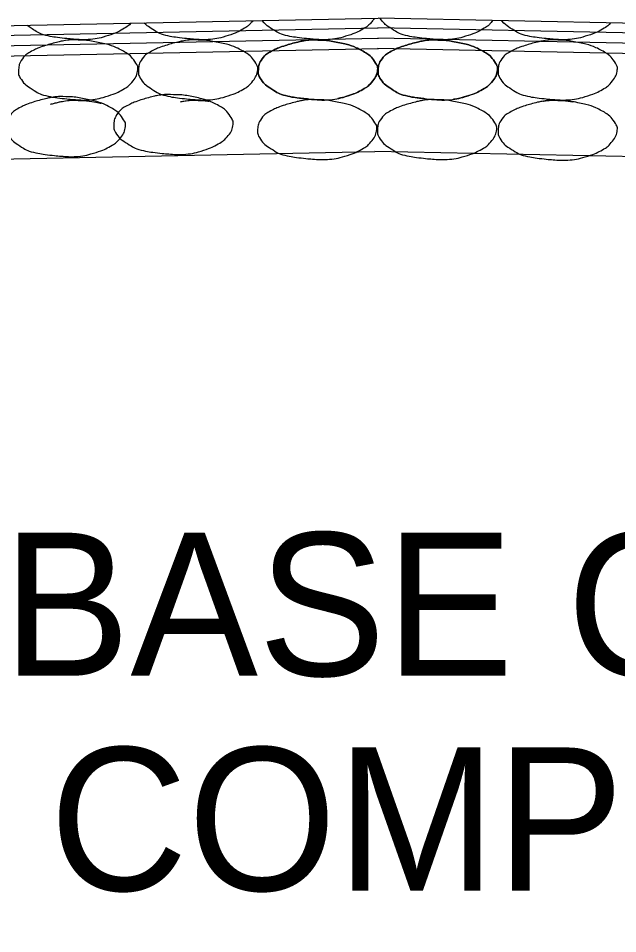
# Model space of a CAD drawing. Extents: x 1671357 to 13005564, y 567358 to 14261451.
# Drawn here: x 12758474.251 to 12758476.26, y 14259873.343 to 14259876.412 of the extents above; entities that cross this region are included whole.
import ezdxf

# ---------------------------------------------------------------- set-up
doc = ezdxf.new("R2010")
doc.units = 0
doc.layers.add('Default', color=7, linetype='Continuous')

msp = doc.modelspace()

# ---------------------------------------------------------------- linework, layer by layer
at = {"layer": 'Default'}
for p, q in [((12758465.8579, 14259876.2193), (12758475.4569, 14259876.412)), ((12758485.0559, 14259876.2193), (12758475.4569, 14259876.412)), ((12758467.4561, 14259876.2196), (12758475.4575, 14259876.3802)), ((12758483.4576, 14259876.2196), (12758475.4563, 14259876.3802)), ((12758467.4561, 14259876.1847), (12758475.4582, 14259876.3454)), ((12758483.4576, 14259876.1847), (12758475.4556, 14259876.3453)), ((12758467.4561, 14259876.15), (12758475.4589, 14259876.3107)), ((12758483.4576, 14259876.1499), (12758475.4549, 14259876.3106)), ((12758464.4307, 14259875.744), (12758475.4459, 14259875.9651)), ((12758486.4845, 14259875.7435), (12758475.4459, 14259875.9651))]:
    msp.add_line(p, q, dxfattribs=at)
for points, degree in [([(12758474.6279, 14259876.3953), (12758474.6208, 14259876.3877), (12758474.6137, 14259876.3823), (12758474.589, 14259876.3683), (12758474.5731, 14259876.3606), (12758474.5328, 14259876.3479), (12758474.5101, 14259876.3421), (12758474.475, 14259876.3399), (12758474.4632, 14259876.3399), (12758474.4338, 14259876.3418), (12758474.4163, 14259876.3435), (12758474.3793, 14259876.3476), (12758474.3602, 14259876.3506), (12758474.3254, 14259876.3587), (12758474.3119, 14259876.3671), (12758474.2914, 14259876.3799), (12758474.2855, 14259876.3839), (12758474.2799, 14259876.3883)], 3), ([(12758475.0367, 14259876.4035), (12758475.0349, 14259876.4012), (12758475.033, 14259876.3989), (12758475.0235, 14259876.3883), (12758475.0161, 14259876.3826), (12758474.9909, 14259876.3683), (12758474.975, 14259876.3606), (12758474.9347, 14259876.3479), (12758474.912, 14259876.3421), (12758474.8769, 14259876.3399), (12758474.8651, 14259876.3399), (12758474.8358, 14259876.3418), (12758474.8182, 14259876.3435), (12758474.7812, 14259876.3476), (12758474.7621, 14259876.3506), (12758474.7273, 14259876.3587), (12758474.7138, 14259876.3671), (12758474.6898, 14259876.3821), (12758474.681, 14259876.3883), (12758474.673, 14259876.3962)], 3), ([(12758475.4443, 14259876.4117), (12758475.4411, 14259876.4065), (12758475.4373, 14259876.4015), (12758475.4255, 14259876.3883), (12758475.4181, 14259876.3826), (12758475.3928, 14259876.3683), (12758475.3769, 14259876.3606), (12758475.3366, 14259876.3479), (12758475.3139, 14259876.3421), (12758475.2788, 14259876.3399), (12758475.267, 14259876.3399), (12758475.2377, 14259876.3418), (12758475.2201, 14259876.3435), (12758475.1832, 14259876.3476), (12758475.164, 14259876.3506), (12758475.1292, 14259876.3587), (12758475.1157, 14259876.3671), (12758475.0887, 14259876.384), (12758475.0776, 14259876.392), (12758475.0679, 14259876.4042)], 3), ([(12758475.8411, 14259876.4043), (12758475.8392, 14259876.4017), (12758475.8371, 14259876.3991), (12758475.8274, 14259876.3883), (12758475.82, 14259876.3826), (12758475.7948, 14259876.3683), (12758475.7789, 14259876.3606), (12758475.7386, 14259876.3479), (12758475.7159, 14259876.3421), (12758475.6808, 14259876.3399), (12758475.669, 14259876.3399), (12758475.6396, 14259876.3418), (12758475.6221, 14259876.3435), (12758475.5851, 14259876.3476), (12758475.566, 14259876.3506), (12758475.5312, 14259876.3587), (12758475.5177, 14259876.3671), (12758475.488, 14259876.3856), (12758475.4753, 14259876.3952), (12758475.4642, 14259876.4118)], 3), ([(12758476.2365, 14259876.3963), (12758476.2291, 14259876.3881), (12758476.2218, 14259876.3826), (12758476.1967, 14259876.3683), (12758476.1808, 14259876.3606), (12758476.1405, 14259876.3479), (12758476.1178, 14259876.3421), (12758476.0827, 14259876.3399), (12758476.0709, 14259876.3399), (12758476.0416, 14259876.3418), (12758476.024, 14259876.3435), (12758475.987, 14259876.3476), (12758475.9679, 14259876.3506), (12758475.9331, 14259876.3587), (12758475.9196, 14259876.3671), (12758475.8927, 14259876.3839), (12758475.8818, 14259876.3918), (12758475.8722, 14259876.4036)], 3), ([(12758474.4515, 14259876.3386), (12758474.4749, 14259876.3389), (12758474.4984, 14259876.3354), (12758474.5505, 14259876.3247), (12758474.5769, 14259876.316), (12758474.6212, 14259876.2923), (12758474.6333, 14259876.2794), (12758474.6502, 14259876.2542), (12758474.6529, 14259876.2454), (12758474.6488, 14259876.2227), (12758474.641, 14259876.2078), (12758474.6216, 14259876.1862), (12758474.6142, 14259876.1805), (12758474.589, 14259876.1662), (12758474.5731, 14259876.1585), (12758474.5328, 14259876.1458), (12758474.5101, 14259876.14), (12758474.475, 14259876.1378), (12758474.4632, 14259876.1378), (12758474.4338, 14259876.1397), (12758474.4163, 14259876.1414), (12758474.3793, 14259876.1455), (12758474.3602, 14259876.1485), (12758474.3254, 14259876.1566), (12758474.3119, 14259876.165), (12758474.282, 14259876.1837), (12758474.2691, 14259876.1934), (12758474.2521, 14259876.2194), (12758474.2509, 14259876.2288), (12758474.2522, 14259876.2507), (12758474.2549, 14259876.2638), (12758474.2737, 14259876.2887), (12758474.284, 14259876.2954), (12758474.3068, 14259876.3073), (12758474.3171, 14259876.3124), (12758474.3442, 14259876.3215), (12758474.36, 14259876.3264), (12758474.3863, 14259876.3332), (12758474.3964, 14259876.3354), (12758474.4215, 14259876.3393), (12758474.4366, 14259876.3399), (12758474.4515, 14259876.3386)], 3), ([(12758474.8534, 14259876.3386), (12758474.8768, 14259876.3389), (12758474.9004, 14259876.3354), (12758474.9525, 14259876.3247), (12758474.9788, 14259876.316), (12758475.0231, 14259876.2923), (12758475.0353, 14259876.2794), (12758475.0521, 14259876.2542), (12758475.0548, 14259876.2454), (12758475.0507, 14259876.2227), (12758475.0429, 14259876.2078), (12758475.0235, 14259876.1862), (12758475.0161, 14259876.1805), (12758474.9909, 14259876.1662), (12758474.975, 14259876.1585), (12758474.9347, 14259876.1458), (12758474.912, 14259876.14), (12758474.8769, 14259876.1378), (12758474.8651, 14259876.1378), (12758474.8358, 14259876.1397), (12758474.8182, 14259876.1414), (12758474.7812, 14259876.1455), (12758474.7621, 14259876.1485), (12758474.7273, 14259876.1566), (12758474.7138, 14259876.165), (12758474.6839, 14259876.1837), (12758474.671, 14259876.1934), (12758474.654, 14259876.2194), (12758474.6529, 14259876.2288), (12758474.6541, 14259876.2507), (12758474.6569, 14259876.2638), (12758474.6756, 14259876.2887), (12758474.6859, 14259876.2954), (12758474.7087, 14259876.3073), (12758474.7191, 14259876.3124), (12758474.7461, 14259876.3215), (12758474.762, 14259876.3264), (12758474.7883, 14259876.3332), (12758474.7983, 14259876.3354), (12758474.8234, 14259876.3393), (12758474.8386, 14259876.3399), (12758474.8534, 14259876.3386)], 3), ([(12758475.2251, 14259876.141), (12758475.2176, 14259876.1418), (12758475.2101, 14259876.1425), (12758475.1832, 14259876.1455), (12758475.164, 14259876.1485), (12758475.1292, 14259876.1566), (12758475.1157, 14259876.165), (12758475.0858, 14259876.1837), (12758475.0729, 14259876.1934), (12758475.056, 14259876.2194), (12758475.0548, 14259876.2288), (12758475.0561, 14259876.2507), (12758475.0588, 14259876.2638), (12758475.0776, 14259876.2887), (12758475.0878, 14259876.2954), (12758475.1107, 14259876.3073), (12758475.121, 14259876.3124), (12758475.148, 14259876.3215), (12758475.1639, 14259876.3264), (12758475.1902, 14259876.3332), (12758475.2003, 14259876.3354), (12758475.2254, 14259876.3393), (12758475.2405, 14259876.3399), (12758475.2553, 14259876.3386)], 3), ([(12758475.2553, 14259876.3386), (12758475.2788, 14259876.3389), (12758475.3023, 14259876.3354), (12758475.3544, 14259876.3247), (12758475.3808, 14259876.316), (12758475.4251, 14259876.2923), (12758475.4372, 14259876.2794), (12758475.454, 14259876.2542), (12758475.4567, 14259876.2454), (12758475.4527, 14259876.2227), (12758475.4448, 14259876.2078), (12758475.4255, 14259876.1862), (12758475.4181, 14259876.1805), (12758475.3928, 14259876.1662), (12758475.3769, 14259876.1585), (12758475.3366, 14259876.1458), (12758475.3139, 14259876.14), (12758475.2788, 14259876.1378), (12758475.267, 14259876.1378), (12758475.2377, 14259876.1397), (12758475.2201, 14259876.1414), (12758475.1832, 14259876.1455), (12758475.164, 14259876.1485), (12758475.1292, 14259876.1566), (12758475.1157, 14259876.165), (12758475.0858, 14259876.1837), (12758475.0729, 14259876.1934), (12758475.056, 14259876.2194), (12758475.0548, 14259876.2288), (12758475.0561, 14259876.2507), (12758475.0588, 14259876.2638), (12758475.0776, 14259876.2887), (12758475.0878, 14259876.2954), (12758475.1107, 14259876.3073), (12758475.121, 14259876.3124), (12758475.148, 14259876.3215), (12758475.1639, 14259876.3264), (12758475.1902, 14259876.3332), (12758475.2003, 14259876.3354), (12758475.2254, 14259876.3393), (12758475.2405, 14259876.3399), (12758475.2553, 14259876.3386)], 3), ([(12758475.2553, 14259876.3386), (12758475.2788, 14259876.3389), (12758475.3023, 14259876.3354), (12758475.3544, 14259876.3247), (12758475.3808, 14259876.316), (12758475.4251, 14259876.2923), (12758475.4372, 14259876.2794), (12758475.454, 14259876.2542), (12758475.4567, 14259876.2454), (12758475.4527, 14259876.2227), (12758475.4448, 14259876.2078), (12758475.4255, 14259876.1862), (12758475.4181, 14259876.1805), (12758475.3928, 14259876.1662), (12758475.3769, 14259876.1585), (12758475.347, 14259876.1491), (12758475.3347, 14259876.1456), (12758475.3223, 14259876.143)], 3), ([(12758475.6142, 14259876.1423), (12758475.6109, 14259876.1427), (12758475.6077, 14259876.143), (12758475.5851, 14259876.1455), (12758475.566, 14259876.1485), (12758475.5312, 14259876.1566), (12758475.5177, 14259876.165), (12758475.4878, 14259876.1837), (12758475.4749, 14259876.1934), (12758475.4579, 14259876.2194), (12758475.4567, 14259876.2288), (12758475.458, 14259876.2507), (12758475.4607, 14259876.2638), (12758475.4795, 14259876.2887), (12758475.4898, 14259876.2954), (12758475.5126, 14259876.3073), (12758475.5229, 14259876.3124), (12758475.55, 14259876.3215), (12758475.5658, 14259876.3264), (12758475.5921, 14259876.3332), (12758475.6022, 14259876.3354), (12758475.6273, 14259876.3393), (12758475.6424, 14259876.3399), (12758475.6573, 14259876.3386)], 3), ([(12758475.6573, 14259876.3386), (12758475.6807, 14259876.3389), (12758475.7042, 14259876.3354), (12758475.7563, 14259876.3247), (12758475.7827, 14259876.316), (12758475.827, 14259876.2923), (12758475.8391, 14259876.2794), (12758475.856, 14259876.2542), (12758475.8587, 14259876.2454), (12758475.8546, 14259876.2227), (12758475.8468, 14259876.2078), (12758475.8274, 14259876.1862), (12758475.82, 14259876.1805), (12758475.7948, 14259876.1662), (12758475.7789, 14259876.1585), (12758475.7386, 14259876.1458), (12758475.7159, 14259876.14), (12758475.6808, 14259876.1378), (12758475.669, 14259876.1378), (12758475.6396, 14259876.1397), (12758475.6221, 14259876.1414), (12758475.5851, 14259876.1455), (12758475.566, 14259876.1485), (12758475.5312, 14259876.1566), (12758475.5177, 14259876.165), (12758475.4878, 14259876.1837), (12758475.4749, 14259876.1934), (12758475.4579, 14259876.2194), (12758475.4567, 14259876.2288), (12758475.458, 14259876.2507), (12758475.4607, 14259876.2638), (12758475.4795, 14259876.2887), (12758475.4898, 14259876.2954), (12758475.5126, 14259876.3073), (12758475.5229, 14259876.3124), (12758475.55, 14259876.3215), (12758475.5658, 14259876.3264), (12758475.5921, 14259876.3332), (12758475.6022, 14259876.3354), (12758475.6273, 14259876.3393), (12758475.6424, 14259876.3399), (12758475.6573, 14259876.3386)], 3), ([(12758475.6573, 14259876.3386), (12758475.6807, 14259876.3389), (12758475.7042, 14259876.3354), (12758475.7563, 14259876.3247), (12758475.7827, 14259876.316), (12758475.827, 14259876.2923), (12758475.8391, 14259876.2794), (12758475.856, 14259876.2542), (12758475.8587, 14259876.2454), (12758475.8546, 14259876.2227), (12758475.8468, 14259876.2078), (12758475.8274, 14259876.1862), (12758475.82, 14259876.1805), (12758475.7948, 14259876.1662), (12758475.7789, 14259876.1585), (12758475.7442, 14259876.1476), (12758475.7272, 14259876.143), (12758475.7098, 14259876.1404)], 3), ([(12758476.0592, 14259876.3386), (12758476.0826, 14259876.3389), (12758476.1062, 14259876.3354), (12758476.1583, 14259876.3247), (12758476.1846, 14259876.316), (12758476.2289, 14259876.2923), (12758476.2411, 14259876.2794), (12758476.2579, 14259876.2542), (12758476.2606, 14259876.2454), (12758476.2565, 14259876.2227), (12758476.2487, 14259876.2078), (12758476.2293, 14259876.1862), (12758476.2219, 14259876.1805), (12758476.1967, 14259876.1662), (12758476.1808, 14259876.1585), (12758476.1405, 14259876.1458), (12758476.1178, 14259876.14), (12758476.0827, 14259876.1378), (12758476.0709, 14259876.1378), (12758476.0416, 14259876.1397), (12758476.024, 14259876.1414), (12758475.987, 14259876.1455), (12758475.9679, 14259876.1485), (12758475.9331, 14259876.1566), (12758475.9196, 14259876.165), (12758475.8897, 14259876.1837), (12758475.8768, 14259876.1934), (12758475.8598, 14259876.2194), (12758475.8587, 14259876.2288), (12758475.8599, 14259876.2507), (12758475.8627, 14259876.2638), (12758475.8814, 14259876.2887), (12758475.8917, 14259876.2954), (12758475.9145, 14259876.3073), (12758475.9249, 14259876.3124), (12758475.9519, 14259876.3215), (12758475.9678, 14259876.3264), (12758475.9941, 14259876.3332), (12758476.0041, 14259876.3354), (12758476.0292, 14259876.3393), (12758476.0444, 14259876.3399), (12758476.0592, 14259876.3386)], 3), ([(12758474.4101, 14259876.1487), (12758474.4336, 14259876.149), (12758474.4571, 14259876.1455), (12758474.5092, 14259876.1348), (12758474.5356, 14259876.1261), (12758474.5799, 14259876.1024), (12758474.592, 14259876.0895), (12758474.6088, 14259876.0643), (12758474.6115, 14259876.0555), (12758474.6074, 14259876.0328), (12758474.5996, 14259876.0179), (12758474.5802, 14259875.9963), (12758474.5728, 14259875.9906), (12758474.5476, 14259875.9763), (12758474.5317, 14259875.9686), (12758474.4914, 14259875.9559), (12758474.4687, 14259875.9501), (12758474.4336, 14259875.9479), (12758474.4218, 14259875.9479), (12758474.3925, 14259875.9498), (12758474.3749, 14259875.9515), (12758474.3379, 14259875.9556), (12758474.3188, 14259875.9586), (12758474.284, 14259875.9667), (12758474.2705, 14259875.9751), (12758474.2406, 14259875.9938), (12758474.2277, 14259876.0035), (12758474.2107, 14259876.0295), (12758474.2096, 14259876.0389), (12758474.2109, 14259876.0608), (12758474.2136, 14259876.0739), (12758474.2323, 14259876.0988), (12758474.2426, 14259876.1055), (12758474.2654, 14259876.1174), (12758474.2758, 14259876.1225), (12758474.3028, 14259876.1316), (12758474.3187, 14259876.1364), (12758474.345, 14259876.1433), (12758474.355, 14259876.1455), (12758474.3801, 14259876.1494), (12758474.3953, 14259876.15), (12758474.4101, 14259876.1487)], 3), ([(12758474.771, 14259876.1559), (12758474.7944, 14259876.1562), (12758474.818, 14259876.1527), (12758474.87, 14259876.1421), (12758474.8964, 14259876.1334), (12758474.9407, 14259876.1096), (12758474.9529, 14259876.0968), (12758474.9697, 14259876.0715), (12758474.9724, 14259876.0628), (12758474.9683, 14259876.0401), (12758474.9605, 14259876.0252), (12758474.9411, 14259876.0035), (12758474.9337, 14259875.9979), (12758474.9085, 14259875.9835), (12758474.8926, 14259875.9759), (12758474.8523, 14259875.9631), (12758474.8296, 14259875.9574), (12758474.7945, 14259875.9552), (12758474.7827, 14259875.9551), (12758474.7534, 14259875.9571), (12758474.7358, 14259875.9588), (12758474.6988, 14259875.9628), (12758474.6797, 14259875.9659), (12758474.6449, 14259875.9739), (12758474.6314, 14259875.9823), (12758474.6015, 14259876.0011), (12758474.5886, 14259876.0108), (12758474.5716, 14259876.0367), (12758474.5705, 14259876.0462), (12758474.5717, 14259876.0681), (12758474.5745, 14259876.0812), (12758474.5932, 14259876.106), (12758474.6035, 14259876.1127), (12758474.6263, 14259876.1246), (12758474.6367, 14259876.1298), (12758474.6637, 14259876.1389), (12758474.6796, 14259876.1437), (12758474.7059, 14259876.1506), (12758474.7159, 14259876.1527), (12758474.741, 14259876.1566), (12758474.7562, 14259876.1572), (12758474.771, 14259876.1559)], 3), ([(12758474.3586, 14259876.1236), (12758474.3644, 14259876.1253), (12758474.3703, 14259876.127), (12758474.3863, 14259876.1311), (12758474.3964, 14259876.1333), (12758474.4215, 14259876.1372), (12758474.4366, 14259876.1378), (12758474.4515, 14259876.1365)], 3), ([(12758474.4515, 14259876.1365), (12758474.4749, 14259876.1368), (12758474.4984, 14259876.1333), (12758474.5242, 14259876.128), (12758474.5264, 14259876.1276), (12758474.5287, 14259876.127)], 3), ([(12758474.7948, 14259876.1324), (12758474.7994, 14259876.1333), (12758474.804, 14259876.1342), (12758474.8234, 14259876.1372), (12758474.8386, 14259876.1378), (12758474.8534, 14259876.1365)], 3), ([(12758474.8534, 14259876.1365), (12758474.8654, 14259876.1367), (12758474.8775, 14259876.1358), (12758474.8896, 14259876.1343)], 2), ([(12758475.253, 14259876.1387), (12758475.2764, 14259876.139), (12758475.3, 14259876.1355), (12758475.3521, 14259876.1249), (12758475.3785, 14259876.1162), (12758475.4227, 14259876.0924), (12758475.4349, 14259876.0796), (12758475.4517, 14259876.0543), (12758475.4544, 14259876.0456), (12758475.4503, 14259876.0229), (12758475.4425, 14259876.008), (12758475.4231, 14259875.9863), (12758475.4157, 14259875.9807), (12758475.3905, 14259875.9663), (12758475.3746, 14259875.9587), (12758475.3343, 14259875.9459), (12758475.3116, 14259875.9402), (12758475.2765, 14259875.938), (12758475.2647, 14259875.9379), (12758475.2354, 14259875.9399), (12758475.2178, 14259875.9416), (12758475.1808, 14259875.9456), (12758475.1617, 14259875.9487), (12758475.1269, 14259875.9567), (12758475.1134, 14259875.9651), (12758475.0835, 14259875.9839), (12758475.0706, 14259875.9936), (12758475.0536, 14259876.0195), (12758475.0525, 14259876.029), (12758475.0537, 14259876.0509), (12758475.0565, 14259876.064), (12758475.0752, 14259876.0888), (12758475.0855, 14259876.0955), (12758475.1083, 14259876.1074), (12758475.1187, 14259876.1126), (12758475.1457, 14259876.1217), (12758475.1616, 14259876.1265), (12758475.1879, 14259876.1333), (12758475.1979, 14259876.1355), (12758475.223, 14259876.1394), (12758475.2382, 14259876.14), (12758475.253, 14259876.1387)], 3), ([(12758475.6549, 14259876.1387), (12758475.6784, 14259876.139), (12758475.7019, 14259876.1355), (12758475.754, 14259876.1249), (12758475.7804, 14259876.1162), (12758475.8247, 14259876.0924), (12758475.8368, 14259876.0796), (12758475.8536, 14259876.0543), (12758475.8563, 14259876.0456), (12758475.8523, 14259876.0229), (12758475.8444, 14259876.008), (12758475.8251, 14259875.9863), (12758475.8177, 14259875.9807), (12758475.7924, 14259875.9663), (12758475.7765, 14259875.9587), (12758475.7362, 14259875.9459), (12758475.7136, 14259875.9402), (12758475.6784, 14259875.938), (12758475.6666, 14259875.9379), (12758475.6373, 14259875.9399), (12758475.6197, 14259875.9416), (12758475.5828, 14259875.9456), (12758475.5636, 14259875.9487), (12758475.5288, 14259875.9567), (12758475.5154, 14259875.9651), (12758475.4854, 14259875.9839), (12758475.4725, 14259875.9936), (12758475.4556, 14259876.0195), (12758475.4544, 14259876.029), (12758475.4557, 14259876.0509), (12758475.4584, 14259876.064), (12758475.4772, 14259876.0888), (12758475.4874, 14259876.0955), (12758475.5103, 14259876.1074), (12758475.5206, 14259876.1126), (12758475.5476, 14259876.1217), (12758475.5635, 14259876.1265), (12758475.5898, 14259876.1333), (12758475.5999, 14259876.1355), (12758475.625, 14259876.1394), (12758475.6401, 14259876.14), (12758475.6549, 14259876.1387)], 3), ([(12758476.0592, 14259876.1365), (12758476.0826, 14259876.1368), (12758476.1062, 14259876.1333), (12758476.1583, 14259876.1227), (12758476.1846, 14259876.1139), (12758476.2289, 14259876.0902), (12758476.2411, 14259876.0773), (12758476.2579, 14259876.0521), (12758476.2606, 14259876.0434), (12758476.2565, 14259876.0207), (12758476.2487, 14259876.0057), (12758476.2293, 14259875.9841), (12758476.2219, 14259875.9785), (12758476.1967, 14259875.9641), (12758476.1808, 14259875.9564), (12758476.1405, 14259875.9437), (12758476.1178, 14259875.9379), (12758476.0827, 14259875.9358), (12758476.0709, 14259875.9357), (12758476.0416, 14259875.9377), (12758476.024, 14259875.9394), (12758475.987, 14259875.9434), (12758475.9679, 14259875.9465), (12758475.9331, 14259875.9545), (12758475.9196, 14259875.9629), (12758475.8897, 14259875.9816), (12758475.8768, 14259875.9913), (12758475.8598, 14259876.0173), (12758475.8587, 14259876.0267), (12758475.8599, 14259876.0487), (12758475.8627, 14259876.0617), (12758475.8814, 14259876.0866), (12758475.8917, 14259876.0933), (12758475.9145, 14259876.1052), (12758475.9249, 14259876.1103), (12758475.9519, 14259876.1195), (12758475.9678, 14259876.1243), (12758475.9941, 14259876.1311), (12758476.0041, 14259876.1333), (12758476.0292, 14259876.1372), (12758476.0444, 14259876.1378), (12758476.0592, 14259876.1365)], 3), ([(12758476.0111, 14259876.1344), (12758476.0122, 14259876.1345), (12758476.0133, 14259876.1347), (12758476.0292, 14259876.1372), (12758476.0444, 14259876.1378), (12758476.0592, 14259876.1365)], 3), ([(12758476.0592, 14259876.1365), (12758476.0756, 14259876.1367), (12758476.092, 14259876.1351), (12758476.1085, 14259876.1324)], 2)]:
    msp.add_open_spline(points, degree=degree, dxfattribs=at)

# ---------------------------------------------------------------- texts
for s, p in [('AGGREGATE BASE COURSE', (12758469.9535, 14259874.2075)), ('(CLASS 7) - 7" COMP\'D.  DEPTH', (12758469.9535, 14259873.4874))]:
    msp.add_text(s, height=0.480045, dxfattribs=at).set_placement(p)

doc.saveas('drawing.dxf')
